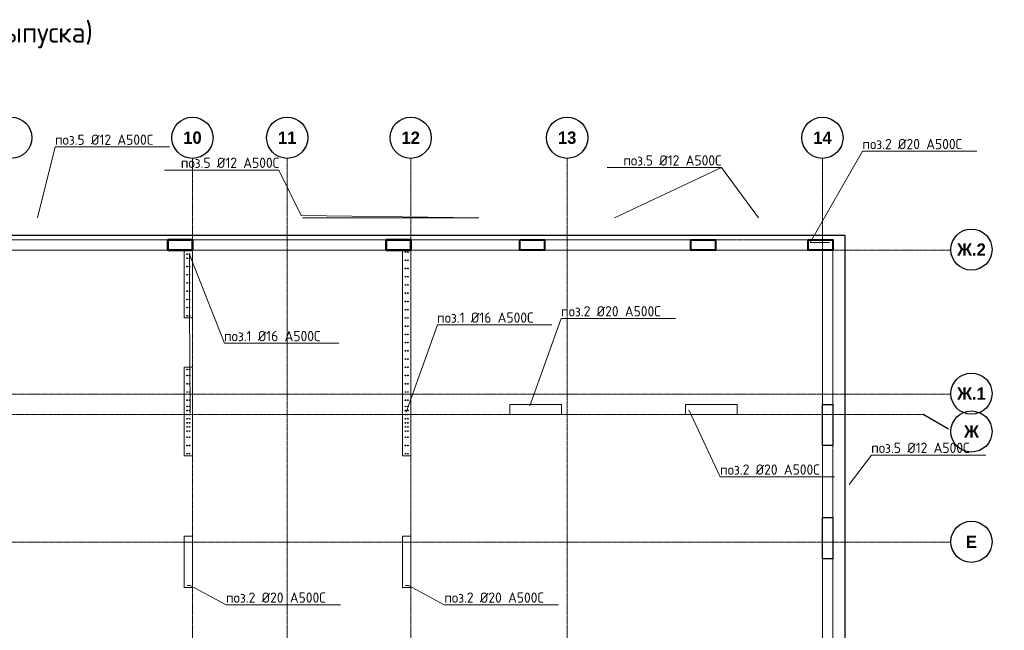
# Model space of a CAD drawing. Header units: millimetres. Extents: x 376598 to 1249954, y -318491 to -22134.
# Tile 353 of 444: x 952926 to 976839, y -100458 to -85621. Entities that reach past the tile are written whole.
import ezdxf
from ezdxf import colors
from ezdxf.entities.mleader import LeaderData, LeaderLine
from ezdxf.math import Vec2, Vec3

# ---------------------------------------------------------------- set-up
doc = ezdxf.new("R2010")
doc.units = ezdxf.units.MM
for name, pattern in [('01 Штриховая _4 мм_', [6, 3.5, -2.5]), ('______5', [1100, 800, -100, 100, -100]), ('HIDDEN2', [4.7625, 3.175, -1.5875]), ('осевая', [50.8, 31.75, -6.35, 6.35, -6.35])]:
    doc.linetypes.add(name, pattern=pattern)
for name, color, linetype, lineweight in [('0 Фундамент', 5, 'Continuous', 30), ('1 Стены', 3, 'Continuous', 30), ('Оси', 40, '______5', 18), ('подоснова', 151, 'Continuous', 5), ('РАЗМЕРЫ', 1, 'Continuous', 9), ('СТЕНЫ', 3, 'Continuous', 30), ('Узлы', 7, 'Continuous', 0)]:
    doc.layers.add(name, color=color, linetype=linetype, lineweight=lineweight)
doc.styles.add('Century Gothic', font='GOTHIC.TTF')
doc.styles.add('GOST-2.304_Type-B', font='GOST_Common.ttf')

# ---------------------------------------------------------------- blocks, each defined once
blk = doc.blocks.new('NSY101')
at = {"color": 0, "linetype": 'ByBlock', "lineweight": -2}
blk.add_circle((0, 0), 50, dxfattribs=at)
blk = doc.blocks.new('оси 2.2-2.3')
at = {"layer": 'Оси', "color": 16, "linetype": 'осевая', "lineweight": 0, "transparency": 33554687}
for p, q in [((505954.9, -104267.9), (505954.9, -134893.5)), ((508254.9, -104267.9), (508254.9, -134893.5)), ((511254.9, -104267.9), (511254.9, -134893.5)), ((515054.9, -104267.9), (515054.9, -134893.5)), ((521254.5, -104267.9), (521254.9, -134893.5)), ((468076.3, -106495.4), (524372.9, -106495.4)), ((468076.3, -109995.4), (524372.9, -109995.4)), ((468653.8, -110495.4), (523696.4, -110495.4)), ((468076.3, -113595.4), (524372.9, -113595.4))]:
    blk.add_line(p, q, dxfattribs=at)
at = {"layer": 'Оси', "color": 16, "linetype": '______5', "lineweight": 25, "transparency": 33554687}
blk.add_line((524311.9, -110850.8), (523696.4, -110495.4), dxfattribs=at)
at = {"layer": 'Оси', "color": 16, "linetype": 'Continuous', "lineweight": 25, "transparency": 33554687, "xscale": 9.999999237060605, "yscale": 9.999999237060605, "zscale": 9.999999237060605}
for p in [(501554.4, -103767.9), (505954.4, -103767.9), (508254.4, -103767.9), (511254.4, -103767.9), (515054.4, -103767.9), (521254.4, -103767.9), (524872.8, -106485.2), (524872.8, -109985.2), (524872.8, -110905.2), (524872.8, -113585.2)]:
    blk.add_blockref('NSY101', p, dxfattribs=at)
at = {"layer": 'Оси', "color": 16, "linetype": 'Continuous', "lineweight": 25, "transparency": 33554687, "char_height": 300, "attachment_point": 5, "style": 'Century Gothic'}
for s, insert, width in [('\\A1;{\\fCentury Gothic|i0|b1;\\H300.000000;\\W1.000000;\\C16;10}\\P', (505954.4, -103767.9), 620), ('\\A1;{\\fCentury Gothic|i0|b1;\\H300.000000;\\W1.000000;\\C16;11}\\P', (508254.4, -103767.9), 620), ('\\A1;{\\fCentury Gothic|i0|b1;\\H300.000000;\\W1.000000;\\C16;12}\\P', (511254.4, -103767.9), 620), ('\\A1;{\\fCentury Gothic|i0|b1;\\H300.000000;\\W1.000000;\\C16;13}\\P', (515054.4, -103767.9), 620), ('\\A1;{\\fCentury Gothic|i0|b1;\\H300.000000;\\W1.000000;\\C16;14}\\P', (521254.4, -103767.9), 620), ('\\A1;{\\fCentury Gothic|i0|b1;\\H300.000000;\\W1.000000;\\C16;Ж.2}\\P', (524872.8, -106485.2), 890), ('\\A1;{\\fCentury Gothic|i0|b1;\\H300.000000;\\W1.000000;\\C16;Ж.1}\\P', (524872.8, -109985.2), 890), ('\\A1;{\\fCentury Gothic|i0|b1;\\H300.000000;\\W1.000000;\\C16;Ж}\\P', (524872.8, -110905.2), 540), ('\\A1;{\\fCentury Gothic|i0|b1;\\H300.000000;\\W1.000000;\\C16;Е}\\P', (524872.8, -113585.2), 365)]:
    blk.add_mtext(s, dxfattribs=dict(at, insert=insert, width=width))
blk = doc.blocks.new('стены тп')
at = {"layer": '1 Стены', "color": 252, "linetype": 'HIDDEN2', "lineweight": 0, "true_color": 0x939598}
for p, q in [((909391, -187276), (862266, -187276)), ((909641, -187276), (909391, -187276)), ((909641, -198726), (909641, -187276)), ((889590, -187526), (899190, -187526)), ((893891, -187526), (893891, -189176)), ((894091, -189176), (894091, -187526)), ((899190, -187526), (899190, -188276)), ((899191, -187526), (899191, -192526)), ((899391, -187526), (904964, -187526)), ((899391, -188276), (899391, -187526)), ((899391, -192526), (899391, -187526)), ((904964, -187526), (909391, -187526)), ((909391, -187526), (909391, -197426)), ((893891, -190376), (893891, -192526)), ((894091, -192526), (894091, -190376)), ((902050, -191276), (901800, -191276)), ((901800, -191276), (901800, -191526)), ((902051, -191276), (902050, -191276)), ((902170, -191276), (902051, -191276)), ((903051, -191276), (902170, -191276)), ((903051, -191396), (903051, -191276)), ((906191, -191276), (906065, -191276)), ((906065, -191276), (906065, -191526)), ((907191, -191276), (906191, -191276)), ((907315, -191276), (907191, -191276)), ((907315, -191526), (907315, -191276)), ((901800, -191526), (902051, -191526)), ((902051, -191526), (902171, -191526)), ((902171, -191526), (903051, -191526)), ((903051, -191526), (903051, -191396)), ((906065, -191526), (906191, -191526)), ((906191, -191526), (907191, -191526)), ((907191, -191526), (907315, -191526)), ((893891, -192526), (894091, -192526)), ((899191, -192526), (899390, -192526)), ((894091, -194476), (893891, -194476)), ((893891, -194476), (893891, -195726)), ((894091, -194596), (894091, -194476)), ((894091, -195726), (894091, -194596)), ((899270, -194476), (899190, -194476)), ((899190, -194476), (899190, -194596)), ((899190, -194596), (899190, -195726)), ((899390, -194476), (899270, -194476)), ((899390, -195726), (899390, -194476)), ((893891, -195726), (894011, -195726)), ((894011, -195726), (894091, -195726)), ((899190, -195726), (899310, -195726)), ((899310, -195726), (899390, -195726))]:
    blk.add_line(p, q, dxfattribs=at)
for points in [[(893891, -189176), (894091, -189176)], [(894091, -190376), (893891, -190376)]]:
    blk.add_lwpolyline(points, dxfattribs=at)
blk = doc.blocks.new('_None')
blk = doc.blocks.new('стены  тп')
at = {"layer": 'СТЕНЫ', "color": 251, "linetype": '01 Штриховая _4 мм_', "lineweight": 0, "true_color": 0x636466}
for p, q in [((589762, -316376, 3100), (542387, -316376, 3100)), ((589762, -327826, 3100), (589762, -316376, 3100)), ((569712, -316626, 3100), (579312, -316626, 3100)), ((574012, -316626, 3100), (574012, -318276, 3100)), ((574212, -318276, 3100), (574212, -316626, 3100)), ((579312, -316626, 3100), (579312, -317376, 3100)), ((579312, -316626, 3100), (579312, -321626, 3100)), ((579512, -316626, 3100), (585086, -316626, 3100)), ((579512, -317376, 3100), (579512, -316626, 3100)), ((579512, -321626, 3100), (579512, -316626, 3100)), ((585086, -316626, 3100), (589512, -316626, 3100)), ((589512, -316626, 3100), (589512, -326526, 3100)), ((574012, -319476, 3100), (574012, -321626, 3100)), ((574212, -321626, 3100), (574212, -319476, 3100)), ((582172, -320376, 3100), (581922, -320376, 3100)), ((581922, -320376, 3100), (581922, -320626, 3100)), ((582292, -320376, 3100), (582172, -320376, 3100)), ((582172, -320376, 3100), (582172, -320376, 3100)), ((583172, -320376, 3100), (582292, -320376, 3100)), ((583172, -320496, 3100), (583172, -320376, 3100)), ((586312, -320376, 3100), (586187, -320376, 3100)), ((586187, -320376, 3100), (586187, -320626, 3100)), ((587312, -320376, 3100), (586312, -320376, 3100)), ((587437, -320376, 3100), (587312, -320376, 3100)), ((587437, -320626, 3100), (587437, -320376, 3100)), ((581922, -320626, 3100), (582172, -320626, 3100)), ((582172, -320626, 3100), (582292, -320626, 3100)), ((582292, -320626, 3100), (583172, -320626, 3100)), ((583172, -320626, 3100), (583172, -320496, 3100)), ((586187, -320626, 3100), (586312, -320626, 3100)), ((586312, -320626, 3100), (587312, -320626, 3100)), ((587312, -320626, 3100), (587437, -320626, 3100)), ((574012, -321626, 3100), (574212, -321626, 3100)), ((579312, -321626, 3100), (579512, -321626, 3100)), ((574212, -323576, 3100), (574012, -323576, 3100)), ((574012, -323576, 3100), (574012, -324826, 3100)), ((574212, -323696, 3100), (574212, -323576, 3100)), ((574212, -324826, 3100), (574212, -323696, 3100)), ((579392, -323576, 3100), (579312, -323576, 3100)), ((579312, -323576, 3100), (579312, -323696, 3100)), ((579312, -323696, 3100), (579312, -324826, 3100)), ((579512, -323576, 3100), (579392, -323576, 3100)), ((579512, -324826, 3100), (579512, -323576, 3100)), ((574012, -324826, 3100), (574132, -324826, 3100)), ((574132, -324826, 3100), (574212, -324826, 3100)), ((579312, -324826, 3100), (579432, -324826, 3100)), ((579432, -324826, 3100), (579512, -324826, 3100))]:
    blk.add_line(p, q, dxfattribs=at)
at = {"layer": 'СТЕНЫ', "color": 251, "linetype": '01 Штриховая _4 мм_', "lineweight": 0, "true_color": 0x636466, "transparency": 33554687}
for p, q in [((574012, -320376, 3100), (574012, -321626, 3100)), ((574212, -321626, 3100), (574212, -320376, 3100)), ((579312, -320376, 3100), (579312, -321626, 3100)), ((579512, -321626, 3100), (579512, -320376, 3100)), ((574012, -321626, 3100), (574212, -321626, 3100)), ((579312, -321626, 3100), (579512, -321626, 3100)), ((579512, -321626, 3100), (579312, -321626, 3100))]:
    blk.add_line(p, q, dxfattribs=at)
at = {"layer": 'СТЕНЫ', "color": 251, "linetype": '01 Штриховая _4 мм_', "lineweight": 0, "true_color": 0x636466, "elevation": 3100}
for points in [[(574012, -318276), (574212, -318276)], [(574212, -319476), (574012, -319476)]]:
    blk.add_lwpolyline(points, dxfattribs=at)

msp = doc.modelspace()

# ---------------------------------------------------------------- linework, layer by layer
at = {"color": 1, "lineweight": 50}
for points in [[(956522.7, -90967.2), (957122.7, -90967.2), (957122.7, -91217.2), (956522.7, -91217.2)], [(961822.7, -90967.2), (962422.7, -90967.2), (962422.7, -91217.2), (961822.7, -91217.2)]]:
    msp.add_lwpolyline(points, close=True, dxfattribs=at)
at = {"color": 1, "lineweight": 40}
for points in [[(965072.7, -90967.2), (965672.7, -90967.2), (965672.7, -91217.2), (965072.7, -91217.2)], [(969222.7, -90967.2), (969822.7, -90967.2), (969822.7, -91217.2), (969222.7, -91217.2)], [(972072.7, -90967.2), (972672.7, -90967.2), (972672.7, -91217.2), (972072.7, -91217.2)]]:
    msp.add_lwpolyline(points, close=True, dxfattribs=at)
at = {"color": 1, "lineweight": 30}
for points in [[(972422.9, -94969.3), (972672.9, -94969.3), (972672.9, -95969.3), (972422.9, -95969.3)], [(972422.9, -97719.3), (972672.9, -97719.3), (972672.9, -98719.3), (972422.9, -98719.3)]]:
    msp.add_lwpolyline(points, close=True, dxfattribs=at)
at = {"layer": '0 Фундамент'}
msp.add_lwpolyline([(925322.7, -90867.2), (925322.7, -115047.2), (932672.7, -115047.2), (932672.7, -115047.2), (945172.7, -115047.2), (945172.7, -115047.2), (947522.7, -115047.2), (947522.7, -115047.2), (972972.7, -115047.2), (972972.7, -110967.2), (974452.7, -110967.2), (974452.7, -102367.2), (972972.7, -102367.2), (972972.7, -90867.2), (925322.7, -90867.2)], dxfattribs=at)
at = {"layer": '1 Стены', "color": 252, "lineweight": 0, "true_color": 0x939598}
for p, q in [((957122.8, -98167.2), (956922.8, -98167.2)), ((956922.8, -98167.2), (957122.8, -98167.2)), ((957122.8, -99417.2), (957122.8, -98167.2)), ((957122.8, -98167.2), (957122.8, -99417.2)), ((962422.8, -98167.2), (962222.7, -98167.2)), ((962222.7, -98167.2), (962422.7, -98167.2)), ((962422.7, -99417.2), (962422.7, -98167.2)), ((962422.7, -98167.2), (962422.7, -99417.2)), ((962422.8, -99417.2), (962422.8, -98167.2)), ((956922.8, -99417.2), (957122.8, -99417.2)), ((957122.8, -99417.2), (956922.8, -99417.2)), ((957122.8, -99417.2), (956922.8, -99417.2)), ((962222.7, -99417.2), (962422.8, -99417.2)), ((962422.7, -99417.2), (962222.7, -99417.2)), ((962422.7, -99417.2), (962222.7, -99417.2))]:
    msp.add_line(p, q, dxfattribs=at)
at = {"layer": 'Оси', "color": 16, "linetype": '______5', "lineweight": 25, "transparency": 33554687}
msp.add_line((975479.9, -95572.6), (974864.3, -95217.2), dxfattribs=at)
at = {"layer": 'РАЗМЕРЫ', "color": 4, "linetype": 'Continuous', "lineweight": 30}
for centre in [(956993, -91317.2, -360), (956993.2, -91317.2, -360), (957053.4, -91317.2, -360), (957053.6, -91317.2, -360), (962292.8, -91267.2, -360), (962353.1, -91267.2, -360), (956993, -91417.2, -360), (956993.2, -91417.2, -360), (957053.4, -91417.2, -360), (957053.6, -91417.2, -360), (962292.8, -91467.2, -360), (962353.1, -91467.2, -360), (956992.7, -91817.2, -360), (956992.8, -91617.2, -360), (956992.8, -91817.2, -360), (956993, -91617.2, -360), (957053, -91817.2, -360), (957053.2, -91617.2, -360), (957053.2, -91817.2, -360), (957053.4, -91617.2, -360), (962292.8, -91667.2, -360), (962353.1, -91667.2, -360), (956992.7, -92017.2, -360), (957053, -92017.2, -360), (962292.8, -91867.2, -360), (962292.8, -92067.2, -360), (962353.1, -91867.2, -360), (962353.1, -92067.2, -360), (956992.7, -92217.2, -360), (957053, -92217.2, -360), (962292.8, -92267.2, -360), (962353.1, -92267.2, -360), (956992.7, -92417.2, -360), (957053, -92417.2, -360), (962292.8, -92467.2, -360), (962353.1, -92467.2, -360), (956992.7, -92617.2, -360), (957053, -92617.2, -360), (962292.8, -92667.2, -360), (962353.1, -92667.2, -360), (956992.7, -92817.2, -360), (957053, -92817.2, -360), (962292.8, -92867.2, -360), (962353.1, -92867.2, -360), (962292.8, -93067.2, -360), (962292.8, -93267.2, -360), (962353.1, -93067.2, -360), (962353.1, -93267.2, -360), (962292.8, -93467.2, -360), (962353.1, -93467.2, -360), (962292.8, -93667.2, -360), (962353.1, -93667.2, -360), (962292.8, -93867.2, -360), (962353.1, -93867.2, -360), (956992.7, -94117.2, -360), (957053, -94117.2, -360), (962292.8, -94067.2, -360), (962353.1, -94067.2, -360), (956992.7, -94267.2, -360), (957053.1, -94267.2, -360), (962292.8, -94267.2, -360), (962353.1, -94267.2, -360), (956992.7, -94467.2, -360), (956992.7, -94667.2, -360), (957053.1, -94467.2, -360), (957053.1, -94667.2, -360), (962292.8, -94467.2, -360), (962292.8, -94667.2, -360), (962353.1, -94467.2, -360), (962353.1, -94667.2, -360), (956992.7, -94867.2, -360), (957053.1, -94867.2, -360), (962292.8, -94867.2, -360), (962353.1, -94867.2, -360), (956992.4, -95017.2, -360), (956992.4, -95117.2, -360), (957052.8, -95017.2, -360), (957052.8, -95117.2, -360), (962292.4, -95017.2, -360), (962292.4, -95117.2, -360), (962352.8, -95017.2, -360), (962352.8, -95117.2, -360), (956992.4, -95217.2, -360), (956992.4, -95317.2, -360), (956992.4, -95417.2, -360), (957052.8, -95217.2, -360), (957052.8, -95317.2, -360), (957052.8, -95417.2, -360), (962292.4, -95217.2, -360), (962292.4, -95317.2, -360), (962292.4, -95417.2, -360), (962352.8, -95217.2, -360), (962352.8, -95317.2, -360), (962352.8, -95417.2, -360), (956992.4, -95517.2, -360), (956992.4, -95617.2, -360), (957052.8, -95517.2, -360), (957052.8, -95617.2, -360), (962292.4, -95517.2, -360), (962292.4, -95617.2, -360), (962352.8, -95517.2, -360), (962352.8, -95617.2, -360), (956992.4, -95767.2, -360), (957052.8, -95767.2, -360), (962292.4, -95767.2, -360), (962352.8, -95767.2, -360), (956992.4, -95967.2, -360), (957052.8, -95967.2, -360), (962292.4, -95967.2, -360), (962352.8, -95967.2, -360), (956992.4, -96167.2, -360), (957052.8, -96167.2, -360), (962292.4, -96167.2, -360), (962352.8, -96167.2, -360)]:
    msp.add_circle(centre, 8, dxfattribs=at)

# ---------------------------------------------------------------- block references
at = {"layer": 'Оси', "color": 16, "linetype": 'Continuous', "lineweight": 25, "transparency": 33554687, "xscale": 9.999999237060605, "yscale": 9.999999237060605, "zscale": 9.999999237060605}
for p in [(952722.3, -88489.8), (957122.3, -88489.8), (959422.3, -88489.8), (962422.3, -88489.8), (966222.3, -88489.8)]:
    msp.add_blockref('NSY101', p, dxfattribs=at)
at = {"layer": 'РАЗМЕРЫ', "color": 1}
for name, p in [('оси 2.2-2.3', (451168, 15278.1)), ('стены тп', (63032.3, 96308.4))]:
    msp.add_blockref(name, p, dxfattribs=at)
at = {"layer": 'РАЗМЕРЫ'}
msp.add_blockref('стены  тп', (382910.6, 225408.5, -3100), dxfattribs=at)

# ---------------------------------------------------------------- texts
at = {"layer": 'Оси', "color": 16, "linetype": 'Continuous', "lineweight": 25, "transparency": 33554687, "char_height": 300, "width": 620, "attachment_point": 5, "style": 'Century Gothic'}
for s, insert in [('\\A1;{\\fCentury Gothic|i0|b1;\\H300.000000;\\W1.000000;\\C16;10}\\P', (957122.3, -88489.8)), ('\\A1;{\\fCentury Gothic|i0|b1;\\H300.000000;\\W1.000000;\\C16;11}\\P', (959422.3, -88489.8)), ('\\A1;{\\fCentury Gothic|i0|b1;\\H300.000000;\\W1.000000;\\C16;12}\\P', (962422.3, -88489.8)), ('\\A1;{\\fCentury Gothic|i0|b1;\\H300.000000;\\W1.000000;\\C16;13}\\P', (966222.3, -88489.8))]:
    msp.add_mtext(s, dxfattribs=dict(at, insert=insert))
at = {"layer": 'Узлы', "color": 80, "linetype": 'Continuous', "lineweight": 0, "style": 'GOST-2.304_Type-B'}
msp.add_text('Фундаментная плита ФП1 (выпуска)', height=500, dxfattribs=at).set_placement((943863.1, -86178.7))

# ---------------------------------------------------------------- leaders
at = {"layer": 'подоснова', "color": 4, "ltscale": 0.3}
ml = msp.add_multileader_mtext('Standard', dxfattribs=at)
ml.set_content('{\\C2;поз.5 %%C12 А500С }', color=4, style='GOST-2.304_Type-B')
ml.set_leader_properties(color=256, linetype='ByLayer', lineweight=15)
ml.set_arrow_properties(name='NONE')
ml.build(insert=Vec2(0, 0))
ml.multileader.update_dxf_attribs({"text_left_attachment_type": 6, "text_right_attachment_type": 6, "dogleg_length": 0.1, "arrow_head_size": 18})
ctx = ml.context
ctx.base_point, ctx.char_height, ctx.arrow_head_size, ctx.landing_gap_size, ctx.plane_origin = Vec3(953791, -88711.6), 250, 18, 20, Vec3(964926.6, -88349.1)
ctx.left_attachment, ctx.right_attachment, ctx.text_align_type = 6, 6, 1
notes = []
notes.append((ctx, [(1, (1, 1, 0), (953790.9, -88711.6), (1, 0), 0.1, [(0, [(953360.5, -90437.1)], 0, [])])]))
ctx.mtext.insert, ctx.mtext.width, ctx.mtext.alignment, ctx.mtext.flow_direction = Vec3(954977.9, -88411.6), 4075.871, 2, 5
ml = msp.add_multileader_mtext('Standard', dxfattribs=at)
ml.set_content('{\\C2;поз.2 %%C20 А500С }', color=4, style='GOST-2.304_Type-B')
ml.set_leader_properties(color=256, linetype='ByLayer', lineweight=15)
ml.set_arrow_properties(name='NONE')
ml.build(insert=Vec2(0, 0))
ml.multileader.update_dxf_attribs({"text_left_attachment_type": 6, "text_right_attachment_type": 6, "dogleg_length": 0.1, "arrow_head_size": 18})
ctx = ml.context
ctx.base_point, ctx.char_height, ctx.arrow_head_size, ctx.landing_gap_size, ctx.plane_origin = Vec3(973393.2, -88817.3), 250, 18, 20, Vec3(977010.5, -89055.5)
ctx.left_attachment, ctx.right_attachment, ctx.text_align_type = 6, 6, 1
notes.append((ctx, [(1, (1, 1, 0), (973393.1, -88817.3), (1, 0), 0.1, [(1, [(972595.9, -91037.1), (972122.8, -91036.9)], 0, [])])]))
ctx.mtext.insert, ctx.mtext.width, ctx.mtext.alignment, ctx.mtext.flow_direction = Vec3(974605.1, -88517.3), 4075.871, 2, 5
ml = msp.add_multileader_mtext('Standard', dxfattribs=at)
ml.set_content('{\\C2;поз.5 %%C12 А500С }', color=4, style='GOST-2.304_Type-B')
ml.set_leader_properties(color=256, linetype='ByLayer', lineweight=15)
ml.set_arrow_properties(name='NONE')
ml.build(insert=Vec2(0, 0))
ml.multileader.update_dxf_attribs({"text_left_attachment_type": 6, "text_right_attachment_type": 6, "dogleg_length": 0.1, "arrow_head_size": 18})
ctx = ml.context
ctx.base_point, ctx.char_height, ctx.arrow_head_size, ctx.landing_gap_size, ctx.plane_origin = Vec3(967593, -89215.1), 250, 18, 20, Vec3(978172.8, -91553.4)
ctx.left_attachment, ctx.right_attachment, ctx.text_align_type = 6, 6, 1
notes.append((ctx, [(0, (1, 1, 0), (969966.8, -89215.1), (-1, 0), 0.1, [(0, [(967370.1, -90437.1)], 0, []), (1, [(970872.9, -90437.1)], 0, [])])]))
ctx.mtext.insert, ctx.mtext.width, ctx.mtext.alignment, ctx.mtext.flow_direction = Vec3(968779.8, -88915.1), 4075.871, 2, 5
ml = msp.add_multileader_mtext('Standard', dxfattribs=at)
ml.set_content('{\\C2;поз.5 %%C12 А500С }', color=4, style='GOST-2.304_Type-B')
ml.set_leader_properties(color=256, linetype='ByLayer', lineweight=15)
ml.set_arrow_properties(name='NONE')
ml.build(insert=Vec2(0, 0))
ml.multileader.update_dxf_attribs({"text_left_attachment_type": 6, "text_right_attachment_type": 6, "dogleg_length": 0.1, "arrow_head_size": 18})
ctx = ml.context
ctx.base_point, ctx.char_height, ctx.arrow_head_size, ctx.landing_gap_size, ctx.plane_origin = Vec3(956848.6, -89273.1), 250, 18, 20, Vec3(967586.9, -87244.2)
ctx.left_attachment, ctx.right_attachment, ctx.text_align_type = 6, 6, 1
notes.append((ctx, [(0, (1, 1, 0), (959222.4, -89273.1), (-1, 0), 0.1, [(0, [(959792.8, -90437.1), (964073.8, -90437.1), (959762.1, -90374.6)], 0, [])])]))
ctx.mtext.insert, ctx.mtext.width, ctx.mtext.alignment, ctx.mtext.flow_direction = Vec3(958035.4, -88973.1), 4075.871, 2, 5
ml = msp.add_multileader_mtext('Standard', dxfattribs=at)
ml.set_content('{\\C2;поз.1 %%C16 А500С }', color=4, style='GOST-2.304_Type-B')
ml.set_leader_properties(color=256, linetype='ByLayer', lineweight=15)
ml.set_arrow_properties(name='NONE')
ml.build(insert=Vec2(0, 0))
ml.multileader.update_dxf_attribs({"text_left_attachment_type": 6, "text_right_attachment_type": 6, "dogleg_length": 0.1, "arrow_head_size": 18})
ctx = ml.context
ctx.base_point, ctx.char_height, ctx.arrow_head_size, ctx.landing_gap_size, ctx.plane_origin = Vec3(957899.6, -93484, -360), 250, 18, 20, Vec3(961442, -93298.3, -360)
ctx.left_attachment, ctx.right_attachment, ctx.text_align_type = 6, 6, 1
notes.append((ctx, [(1, (1, 1, 0), (957899.5, -93484, -360), (1, 0), 0.1, [(2, [(957065.3, -95184.5, -360), (957053, -92625.2, -360), (957053.4, -91325.2, -360)], 0, [])])]))
ctx.mtext.insert, ctx.mtext.width, ctx.mtext.alignment, ctx.mtext.flow_direction = Vec3(959061.5, -93184, -360), 4075.871, 2, 5
ml = msp.add_multileader_mtext('Standard', dxfattribs=at)
ml.set_content('{\\C2;поз.1 %%C16 А500С }', color=4, style='GOST-2.304_Type-B')
ml.set_leader_properties(color=256, linetype='ByLayer', lineweight=15)
ml.set_arrow_properties(name='NONE')
ml.build(insert=Vec2(0, 0))
ml.multileader.update_dxf_attribs({"text_left_attachment_type": 6, "text_right_attachment_type": 6, "dogleg_length": 0.1, "arrow_head_size": 18})
ctx = ml.context
ctx.base_point, ctx.char_height, ctx.arrow_head_size, ctx.landing_gap_size, ctx.plane_origin = Vec3(963074.3, -93034.8, -360), 250, 18, 20, Vec3(966691.6, -93273, -360)
ctx.left_attachment, ctx.right_attachment, ctx.text_align_type = 6, 6, 1
notes.append((ctx, [(1, (1, 1, 0), (963074.2, -93034.8, -360), (1, 0), 0.1, [(0, [(962314.9, -95159.2, -360)], 0, [])])]))
ctx.mtext.insert, ctx.mtext.width, ctx.mtext.alignment, ctx.mtext.flow_direction = Vec3(964236.1, -92734.8, -360), 4075.871, 2, 5
ml = msp.add_multileader_mtext('Standard', dxfattribs=at)
ml.set_content('{\\C2;поз.2 %%C20 А500С }', color=4, style='GOST-2.304_Type-B')
ml.set_leader_properties(color=256, linetype='ByLayer', lineweight=15)
ml.set_arrow_properties(name='NONE')
ml.build(insert=Vec2(0, 0))
ml.multileader.update_dxf_attribs({"text_left_attachment_type": 6, "text_right_attachment_type": 6, "dogleg_length": 0.1, "arrow_head_size": 18})
ctx = ml.context
ctx.base_point, ctx.char_height, ctx.arrow_head_size, ctx.landing_gap_size, ctx.plane_origin = Vec3(966074, -92881.1), 250, 18, 20, Vec3(969691.2, -93119.3)
ctx.left_attachment, ctx.right_attachment, ctx.text_align_type = 6, 6, 1
notes.append((ctx, [(1, (1, 1, 0), (966073.9, -92881.1), (1, 0), 0.1, [(0, [(965314.6, -95005.5)], 0, [])])]))
ctx.mtext.insert, ctx.mtext.width, ctx.mtext.alignment, ctx.mtext.flow_direction = Vec3(967285.8, -92581.1), 4075.871, 2, 5
ml = msp.add_multileader_mtext('Standard', dxfattribs=at)
ml.set_content('{\\C2;поз.2 %%C20 А500С }', color=4, style='GOST-2.304_Type-B')
ml.set_leader_properties(color=256, linetype='ByLayer', lineweight=15)
ml.set_arrow_properties(name='NONE')
ml.build(insert=Vec2(0, 0))
ml.multileader.update_dxf_attribs({"text_left_attachment_type": 6, "text_right_attachment_type": 6, "dogleg_length": 0.1, "arrow_head_size": 18})
ctx = ml.context
ctx.base_point, ctx.char_height, ctx.arrow_head_size, ctx.landing_gap_size, ctx.plane_origin = Vec3(969935.7, -96727.5), 250, 18, 20, Vec3(973553, -93210.2)
ctx.left_attachment, ctx.right_attachment, ctx.text_align_type = 6, 6, 1
notes.append((ctx, [(1, (1, 1, 0), (969935.6, -96727.5), (1, 0), 0.1, [(0, [(969176.3, -95096.5)], 0, [])])]))
ctx.mtext.insert, ctx.mtext.width, ctx.mtext.alignment, ctx.mtext.flow_direction = Vec3(971147.6, -96427.5), 4075.871, 2, 5
ml = msp.add_multileader_mtext('Standard', dxfattribs=at)
ml.set_content('{\\C2;поз.5 %%C12 А500С }', color=4, style='GOST-2.304_Type-B')
ml.set_leader_properties(color=256, linetype='ByLayer', lineweight=15)
ml.set_arrow_properties(name='NONE')
ml.build(insert=Vec2(0, 0))
ml.multileader.update_dxf_attribs({"text_left_attachment_type": 6, "text_right_attachment_type": 6, "dogleg_length": 0.1, "arrow_head_size": 18})
ctx = ml.context
ctx.base_point, ctx.char_height, ctx.arrow_head_size, ctx.landing_gap_size, ctx.plane_origin = Vec3(973614.1, -96198.9), 250, 18, 20, Vec3(984749.7, -95836.4)
ctx.left_attachment, ctx.right_attachment, ctx.text_align_type = 6, 6, 1
notes.append((ctx, [(1, (1, 1, 0), (973614, -96198.9), (1, 0), 0.1, [(0, [(973071.8, -96915.2)], 0, [])])]))
ctx.mtext.insert, ctx.mtext.width, ctx.mtext.alignment, ctx.mtext.flow_direction = Vec3(974801, -95898.9), 4075.871, 2, 5
ml = msp.add_multileader_mtext('Standard', dxfattribs=at)
ml.set_content('{\\C2;поз.2 %%C20 А500С }', color=4, style='GOST-2.304_Type-B')
ml.set_leader_properties(color=256, linetype='ByLayer', lineweight=15)
ml.set_arrow_properties(name='NONE')
ml.build(insert=Vec2(0, 0))
ml.multileader.update_dxf_attribs({"text_left_attachment_type": 6, "text_right_attachment_type": 6, "dogleg_length": 0.1, "arrow_head_size": 18})
ctx = ml.context
ctx.base_point, ctx.char_height, ctx.arrow_head_size, ctx.landing_gap_size, ctx.plane_origin = Vec3(957937.7, -99838.4, 360), 250, 18, 20, Vec3(962239.4, -100112, 360)
ctx.left_attachment, ctx.right_attachment, ctx.text_align_type = 6, 6, 1
notes.append((ctx, [(1, (1, 1, 0), (957937.6, -99838.4, 360), (1, 0), 0.1, [(1, [(956992.8, -99367.2, 360), (957065.7, -99366.7, 360)], 0, [])])]))
ctx.mtext.insert, ctx.mtext.width, ctx.mtext.alignment, ctx.mtext.flow_direction = Vec3(959149.5, -99538.4, 360), 4075.871, 2, 5
ml = msp.add_multileader_mtext('Standard', dxfattribs=at)
ml.set_content('{\\C2;поз.2 %%C20 А500С }', color=4, style='GOST-2.304_Type-B')
ml.set_leader_properties(color=256, linetype='ByLayer', lineweight=15)
ml.set_arrow_properties(name='NONE')
ml.build(insert=Vec2(0, 0))
ml.multileader.update_dxf_attribs({"text_left_attachment_type": 6, "text_right_attachment_type": 6, "dogleg_length": 0.1, "arrow_head_size": 18})
ctx = ml.context
ctx.base_point, ctx.char_height, ctx.arrow_head_size, ctx.landing_gap_size, ctx.plane_origin = Vec3(963237.5, -99838.4, 360), 250, 18, 20, Vec3(967539.2, -100112, 360)
ctx.left_attachment, ctx.right_attachment, ctx.text_align_type = 6, 6, 1
notes.append((ctx, [(1, (1, 1, 0), (963237.4, -99838.4, 360), (1, 0), 0.1, [(1, [(962292.7, -99367.2, 360), (962365.5, -99366.7, 360)], 0, [])])]))
ctx.mtext.insert, ctx.mtext.width, ctx.mtext.alignment, ctx.mtext.flow_direction = Vec3(964449.4, -99538.4, 360), 4075.871, 2, 5
for ctx, leaders in notes:
    for number, flags, end, landing, length, lines in leaders:
        leader = LeaderData()
        leader.index, (leader.has_last_leader_line, leader.has_dogleg_vector, leader.attachment_direction) = number, flags
        leader.last_leader_point, leader.dogleg_vector, leader.dogleg_length = Vec3(end), Vec3(landing), length
        for number, points, colour, breaks in lines:
            line = LeaderLine()
            line.index, line.vertices, line.color, line.breaks = number, Vec3.list(points), colors.encode_raw_color(colour), breaks
            leader.lines.append(line)
        ctx.leaders.append(leader)

doc.saveas('drawing.dxf')
